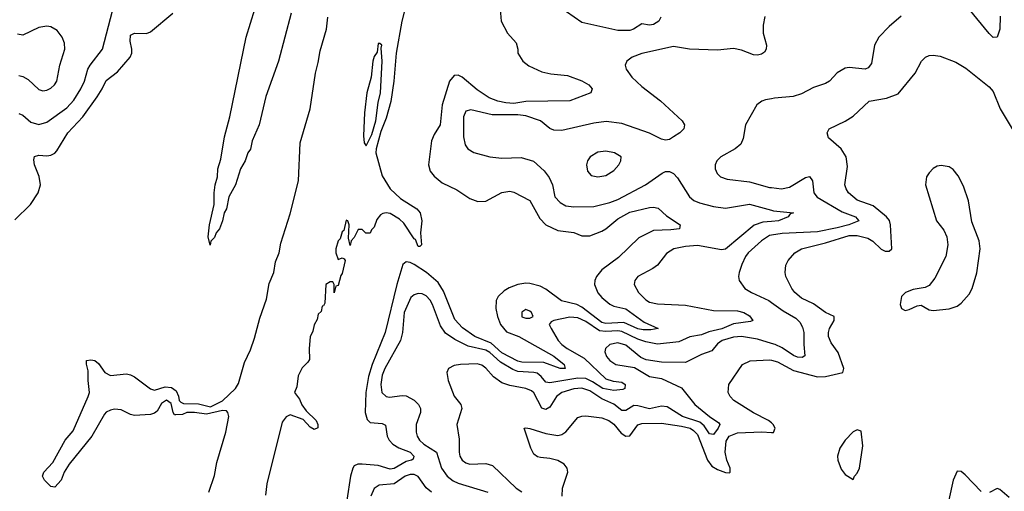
# Model space of a CAD drawing. Header units: inches. Extents: x 1694797 to 1849917, y 907313 to 1017959.
# Tile 806 of 834: x 1816234 to 1821166, y 1010614 to 1012977. Entities that reach past the tile are written whole.
import ezdxf

# ---------------------------------------------------------------- set-up
doc = ezdxf.new("R2010")
doc.units = ezdxf.units.IN
doc.header["$MEASUREMENT"] = 0
doc.layers.add('B8011', color=7, linetype='Continuous')
doc.layers.add('B8021', color=7, linetype='Continuous')

msp = doc.modelspace()

# ---------------------------------------------------------------- linework, layer by layer
at = {"layer": 'B8011', "color": 5}
for points, elevation in [([(1816230, 1012506.7), (1816250, 1012498.8), (1816290, 1012463.7), (1816330, 1012451.4), (1816370, 1012463), (1816470, 1012536), (1816505.7, 1012574.3), (1816541.2, 1012630), (1816559.4, 1012670), (1816575.6, 1012730), (1816586.7, 1012750), (1816649.8, 1012830), (1816720.1, 1013099.9)], 540), ([(1817594.4, 1013010), (1817530.3, 1012769.7), (1817467.9, 1012592.1), (1817434, 1012450), (1817398.8, 1012370), (1817390, 1012328), (1817378, 1012310), (1817364.7, 1012270), (1817341, 1012230), (1817316, 1012150), (1817282.8, 1012090), (1817270.7, 1012030), (1817258, 1012010), (1817250.7, 1011970), (1817234.8, 1011930), (1817218, 1011910), (1817210, 1011886), (1817192, 1011868), (1817188.4, 1011848.4), (1817178, 1011890), (1817185.2, 1011950), (1817208.9, 1012051.1), (1817209.2, 1012110), (1817214, 1012150), (1817225.2, 1012190), (1817226.6, 1012230), (1817241.5, 1012278.5), (1817260.9, 1012390), (1817287.6, 1012490), (1817369.4, 1012890), (1817411.8, 1013030)], 480), ([(1818164.6, 1013035.4), (1818148.4, 1012970), (1818120.3, 1012810), (1818108.5, 1012670), (1818092.8, 1012567.2), (1818070, 1012484), (1818042.9, 1012417.1), (1818019.3, 1012330), (1818018.7, 1012310), (1818050, 1012195.5), (1818089.6, 1012129.6), (1818141.3, 1012081.3), (1818224.2, 1012030), (1818239.8, 1012010), (1818248.1, 1011970), (1818241.8, 1011910), (1818247.7, 1011850), (1818239.2, 1011840.8), (1818230, 1011841.1), (1818216.4, 1011876.4), (1818210, 1011879.8), (1818158, 1011958), (1818137.3, 1011977.3), (1818090, 1012005.8), (1818070, 1012008.8), (1818053.6, 1012006.4), (1818041, 1011999), (1818023.7, 1011976.3), (1818010, 1011938), (1817996, 1011924), (1817990, 1011908), (1817968.4, 1011908.4), (1817950, 1011926), (1817930, 1011926), (1817910, 1011886), (1817894, 1011870), (1817890, 1011846), (1817882, 1011882), (1817884, 1011950), (1817878, 1011970), (1817870, 1011973.2), (1817858.5, 1011921.5), (1817850, 1011914), (1817840, 1011880), (1817830, 1011869.6), (1817817.5, 1011830), (1817817.8, 1011810), (1817830, 1011776), (1817850, 1011784.7), (1817859.8, 1011779.8), (1817864.7, 1011770), (1817850, 1011706), (1817843.6, 1011696.4), (1817830, 1011646), (1817818, 1011642), (1817810, 1011608), (1817809.3, 1011650), (1817803.1, 1011663.1), (1817790, 1011664.5), (1817767.4, 1011650), (1817763.4, 1011556.6), (1817756.3, 1011543.7), (1817750, 1011541.2), (1817743.9, 1011516.1), (1817730, 1011502.7), (1817724.7, 1011475.3), (1817710, 1011449.3), (1817703.6, 1011416.4), (1817690, 1011389.2), (1817684.5, 1011330), (1817685.3, 1011274.7), (1817678.6, 1011261.4), (1817650, 1011233.7), (1817630, 1011193.3), (1817622.8, 1011137.2), (1817610.6, 1011110), (1817636.1, 1011076.1), (1817648.2, 1011048.2), (1817670, 1011018), (1817719.3, 1010970), (1817728, 1010950), (1817727.1, 1010932.9), (1817710, 1010924.5), (1817690, 1010936.2), (1817653.7, 1010973.7), (1817590, 1010997.7), (1817570, 1010987.8), (1817550, 1010960.5), (1817471.6, 1010651.5), (1817465.1, 1010594.9)], 480), ([(1818641.8, 1013030), (1818646.4, 1012970), (1818678.3, 1012910), (1818720.8, 1012860.8), (1818730.3, 1012830), (1818730.4, 1012810), (1818754.9, 1012770), (1818785.4, 1012745.4), (1818850, 1012716.3), (1818894.7, 1012705.3), (1818977.7, 1012697.7), (1819050, 1012671.5), (1819084.9, 1012650), (1819101.3, 1012630), (1819095.5, 1012610), (1818989.5, 1012570.5), (1818770, 1012566.8), (1818710, 1012557.8), (1818670, 1012560.2), (1818628.8, 1012568.8), (1818586, 1012586), (1818525.9, 1012625.9), (1818450, 1012689.3), (1818430, 1012698.8), (1818410, 1012697.3), (1818387.9, 1012670), (1818350, 1012551.3), (1818340.1, 1012450), (1818310, 1012402.2), (1818297.9, 1012370), (1818283, 1012250), (1818290, 1012217.6), (1818310, 1012192.6), (1818350, 1012159.6), (1818424.9, 1012124.9), (1818490, 1012081.5), (1818530, 1012066.9), (1818570, 1012067.9), (1818650, 1012112), (1818690, 1012117.3), (1818710, 1012112.8), (1818790, 1012071.3), (1818840.4, 1011980.4), (1818870.2, 1011950), (1818930, 1011920.5), (1819010, 1011911), (1819050, 1011894.6), (1819090, 1011895), (1819150, 1011918.1), (1819170, 1011929.5), (1819230, 1011980.3), (1819290, 1012012.8), (1819390, 1012036.6), (1819410, 1012038), (1819432.2, 1012032.2), (1819473.9, 1011993.9), (1819543.1, 1011950), (1819539.1, 1011930), (1819496.4, 1011923.6), (1819410, 1011921.9), (1819335.1, 1011884.9), (1819234.5, 1011785.5), (1819150, 1011724.5), (1819123.9, 1011690), (1819115.5, 1011670), (1819113.8, 1011650), (1819130, 1011609.4), (1819150, 1011585.1), (1819190, 1011551.9), (1819210, 1011542), (1819270, 1011528.7), (1819362.3, 1011462.3), (1819433.4, 1011430), (1819396.5, 1011423.5), (1819356.7, 1011423.3), (1819330, 1011428.4), (1819260.2, 1011460.2), (1819170, 1011455), (1819150, 1011460.7), (1819050, 1011537.2), (1819025.5, 1011550), (1818948.6, 1011568.6), (1818870, 1011627.1), (1818841.7, 1011641.7), (1818790, 1011656.1), (1818770, 1011657.4), (1818730, 1011650.7), (1818685.9, 1011634.1), (1818661.1, 1011618.9), (1818630.9, 1011590), (1818620.4, 1011570), (1818619.4, 1011530), (1818627.8, 1011490), (1818643.1, 1011450), (1818673.7, 1011413.7), (1818735, 1011390), (1818910, 1011291.3), (1818961.5, 1011250), (1818966, 1011230), (1818942, 1011230), (1818860.3, 1011260.3), (1818750, 1011261.6), (1818730, 1011266.2), (1818650, 1011308.2), (1818596.7, 1011356.7), (1818513.5, 1011390), (1818452.7, 1011432.7), (1818414.8, 1011474.8), (1818357.6, 1011617.6), (1818330, 1011659.9), (1818272.3, 1011710), (1818210, 1011751.2), (1818190, 1011760.9), (1818170, 1011764.2), (1818154, 1011750), (1818124.2, 1011650), (1818065.6, 1011410), (1817999.7, 1011250), (1817981.2, 1011190), (1817968.7, 1011108.7), (1817965.7, 1011010), (1817974.2, 1010974.2), (1817990, 1010959.8), (1818050, 1010953.7), (1818066.3, 1010946.3), (1818075.5, 1010890), (1818085.1, 1010870), (1818103.8, 1010850), (1818133.1, 1010833.1), (1818190, 1010810.1), (1818208.4, 1010790), (1818204.7, 1010775.3), (1818196.3, 1010770), (1818170, 1010763.9), (1818110, 1010728.2), (1818090, 1010725.9), (1818030, 1010743.1), (1817949.7, 1010750.3), (1817928.8, 1010751.2), (1817910, 1010742.4), (1817902.4, 1010730), (1817891.8, 1010690), (1817873.7, 1010570)], 520), ([(1819446, 1012990), (1819435.5, 1012970), (1819410, 1012953.5), (1819390, 1012949.9), (1819350, 1012955.8), (1819309.5, 1012930.5), (1819290, 1012923.7), (1819230, 1012922.5), (1819050, 1012962.5), (1818895.9, 1013070)], 520), ([(1816210, 1011974.9), (1816289.1, 1012050.9), (1816326.4, 1012110), (1816338, 1012150), (1816331.8, 1012191.8), (1816307.9, 1012250), (1816304.8, 1012275.2), (1816308.1, 1012291.9), (1816330, 1012298.6), (1816370, 1012295), (1816390, 1012298.2), (1816410, 1012308.4), (1816420.5, 1012319.5), (1816476, 1012410), (1816550, 1012490.1), (1816623, 1012590), (1816647.7, 1012630), (1816666.9, 1012673.1), (1816724.6, 1012715.4), (1816787.9, 1012790), (1816795.5, 1012810), (1816796.2, 1012830), (1816787, 1012870), (1816790, 1012900.3), (1816810, 1012908.9), (1816870, 1012907.3), (1816890, 1012916.3), (1817002.1, 1013010)], 520), ([(1817182.6, 1010610), (1817210, 1010694.4), (1817221.8, 1010758.2), (1817266.5, 1010910), (1817282.4, 1010990), (1817277.8, 1011010), (1817270, 1011017), (1817250, 1011018.6), (1817170, 1011000.2), (1817110, 1011009.2), (1817071, 1011009), (1817050, 1010999.3), (1817016.9, 1010996.9), (1817010, 1010998.4), (1817003.1, 1011010), (1816994, 1011054), (1816970, 1011070.8), (1816945.5, 1011054.5), (1816923.5, 1011016.5), (1816910, 1011006), (1816890, 1010999.2), (1816810, 1010993.7), (1816790, 1010998.9), (1816742.5, 1011022.5), (1816710, 1011025.7), (1816690, 1011021.8), (1816668.4, 1011011.6), (1816659.1, 1011000.9), (1816596.4, 1010890), (1816483, 1010750), (1816458, 1010710), (1816442.8, 1010670), (1816410, 1010635.3), (1816390, 1010639), (1816359, 1010670), (1816349.3, 1010690), (1816356, 1010710), (1816401.1, 1010758.9), (1816461.6, 1010870), (1816501.7, 1010918.3), (1816577.2, 1011090), (1816583.5, 1011110), (1816576.8, 1011170), (1816577.4, 1011217.4), (1816569.3, 1011250.7), (1816569.4, 1011270.6), (1816590, 1011273.4), (1816611, 1011270), (1816630, 1011254.8), (1816661.6, 1011210), (1816690, 1011194.6), (1816770, 1011202.4), (1816790, 1011198.4), (1816810, 1011188), (1816890, 1011127.3), (1816910, 1011120.7), (1816962.4, 1011137.6), (1816994.7, 1011134.7), (1817017.6, 1011117.6), (1817030, 1011090.7), (1817033.6, 1011070), (1817040.9, 1011060.9), (1817054.6, 1011054.6), (1817130, 1011053), (1817190, 1011038.2), (1817250, 1011068.4), (1817315.8, 1011130), (1817330, 1011153.8), (1817361, 1011259), (1817390, 1011323.5), (1817410, 1011382.3), (1817437.3, 1011482.7), (1817470, 1011576.4), (1817483.8, 1011656.2), (1817507.1, 1011710), (1817516.3, 1011763.7), (1817534.2, 1011810), (1817542.9, 1011857.1), (1817590, 1012004.6), (1817630.3, 1012170), (1817639.4, 1012360.6), (1817690, 1012530.6), (1817715.6, 1012710), (1817730, 1012762), (1817739.2, 1012820.8), (1817771.4, 1012930), (1817778.2, 1012990)], 480), ([(1819967.1, 1012992.9), (1819958.4, 1012950), (1819958, 1012910), (1819975.3, 1012850), (1819974, 1012830), (1819965.5, 1012814.5), (1819950, 1012804.2), (1819930, 1012799.7), (1819910, 1012801.5), (1819850, 1012824.8), (1819810, 1012833.1), (1819730, 1012824.8), (1819590, 1012829.9), (1819510, 1012842.1), (1819350, 1012807.5), (1819301.6, 1012790), (1819275.8, 1012770), (1819267.6, 1012750), (1819271.7, 1012730), (1819300.2, 1012690), (1819350, 1012642), (1819444.9, 1012570), (1819552.4, 1012470), (1819563.8, 1012450), (1819560.5, 1012430), (1819540.5, 1012410), (1819510, 1012389.6), (1819490, 1012377.6), (1819470, 1012373.3), (1819450, 1012378.9), (1819389.3, 1012409.3), (1819250, 1012457.2), (1819172.3, 1012467.7), (1819110, 1012459.2), (1818950, 1012422.5), (1818910, 1012423.1), (1818890, 1012432.4), (1818844, 1012470), (1818770, 1012496.2), (1818730, 1012500.8), (1818601, 1012501), (1818494.3, 1012525.7), (1818470, 1012518.7), (1818457.6, 1012490), (1818458, 1012390), (1818466, 1012350), (1818478.4, 1012330), (1818510, 1012312.6), (1818590, 1012290.2), (1818650, 1012283.5), (1818746.6, 1012286.6), (1818807.7, 1012267.7), (1818860.8, 1012220.8), (1818887.3, 1012187.3), (1818903.5, 1012150), (1818914.4, 1012090), (1818941, 1012061), (1818970, 1012044.3), (1819010, 1012039.8), (1819110, 1012041.9), (1819190, 1012060.8), (1819230, 1012076.4), (1819369.7, 1012150), (1819452.3, 1012207.7), (1819470, 1012216.5), (1819490, 1012217.3), (1819510, 1012206.9), (1819530, 1012185.3), (1819589.6, 1012089.6), (1819611.9, 1012071.9), (1819639.8, 1012059.8), (1819710, 1012040.7), (1819770, 1012032.6), (1819890, 1012053.4), (1820000, 1012023.2)], 540), ([(1816230, 1012698.2), (1816250, 1012693.2), (1816277, 1012677), (1816330, 1012627.4), (1816350, 1012621.1), (1816370, 1012624.2), (1816390, 1012633.7), (1816408.9, 1012651.1), (1816419.7, 1012670), (1816436.1, 1012750), (1816460.4, 1012830), (1816458.8, 1012858.8), (1816448, 1012890), (1816422.4, 1012922.4), (1816390, 1012941), (1816370, 1012945.3), (1816330, 1012938.4), (1816250, 1012898.8), (1816223.9, 1012903.9)], 560), ([(1820000, 1012581.4), (1819970, 1012576), (1819951.4, 1012568.6), (1819926, 1012550), (1819869.4, 1012450.6), (1819858.3, 1012381.7), (1819846.2, 1012353.8), (1819818.9, 1012330), (1819747, 1012290), (1819725.7, 1012270), (1819718, 1012250), (1819718, 1012230), (1819727.3, 1012207.3), (1819744.4, 1012190), (1819778.1, 1012178.1), (1819890, 1012165.1), (1819990, 1012137), (1820000, 1012135.8)], 560), ([(1820000, 1011966.7), (1819957.4, 1011962.6), (1819912.9, 1011947.1), (1819770, 1011826.8), (1819750, 1011824.2), (1819630, 1011846.5), (1819570, 1011841.3), (1819511.6, 1011828.4), (1819474.4, 1011805.6), (1819430, 1011747.4), (1819406.7, 1011730), (1819330.3, 1011690), (1819314.9, 1011670), (1819313.1, 1011650), (1819334.7, 1011610), (1819370, 1011573.2), (1819390, 1011561.9), (1819430, 1011553.3), (1819570, 1011546.7), (1819710, 1011519.6), (1819830, 1011518.2), (1819860.9, 1011510), (1819890, 1011492.8), (1819906.4, 1011470), (1819895.5, 1011464.5), (1819810, 1011453.9), (1819751.4, 1011428.6), (1819686.5, 1011413.5), (1819650, 1011397.6), (1819591.3, 1011388.7), (1819536, 1011364), (1819430, 1011352), (1819370, 1011363.2), (1819330, 1011377.4), (1819250, 1011415.9), (1819230, 1011418.6), (1819170, 1011414.3), (1819138.7, 1011418.7), (1819070, 1011464.8), (1819030, 1011483.7), (1818990, 1011486.4), (1818910.8, 1011470), (1818896.7, 1011463.3), (1818887, 1011450), (1818896.1, 1011430), (1818932.4, 1011370), (1818950.2, 1011350), (1818976.3, 1011330), (1819061.8, 1011281.8), (1819170, 1011177.5), (1819206.4, 1011166.4), (1819250, 1011161.2), (1819268, 1011150), (1819266.3, 1011130), (1819255.7, 1011124.3), (1819210, 1011120.1), (1819155.6, 1011130), (1819103.4, 1011163.4), (1819070, 1011179.1), (1819030, 1011181.7), (1818890, 1011158.4), (1818870, 1011161.7), (1818847.3, 1011190), (1818825.8, 1011205.8), (1818810, 1011210.5), (1818730, 1011215.5), (1818704.5, 1011224.5), (1818642.1, 1011262.1), (1818590, 1011309.9), (1818570, 1011321.1), (1818481.2, 1011341.2), (1818414.9, 1011374.9), (1818367.1, 1011407.1), (1818342.8, 1011442.8), (1818302.8, 1011550), (1818290, 1011572.7), (1818270, 1011593.8), (1818250, 1011603.2), (1818230, 1011605.3), (1818210, 1011598.8), (1818193.9, 1011586.1), (1818160.6, 1011510), (1818151.7, 1011410), (1818141.4, 1011370), (1818063.7, 1011230), (1818050, 1011196.9), (1818043.1, 1011150), (1818049.1, 1011110), (1818070, 1011090.2), (1818086.9, 1011086.9), (1818150, 1011094.6), (1818170, 1011092.8), (1818210, 1011071.6), (1818232.7, 1011050), (1818242.2, 1011030), (1818242, 1011010), (1818219.8, 1010950), (1818219.8, 1010910), (1818225.5, 1010890), (1818237.7, 1010870), (1818259, 1010850), (1818322.1, 1010810), (1818347.5, 1010730), (1818376, 1010690), (1818406.4, 1010666.4), (1818430, 1010655.3), (1818579.3, 1010610)], 540), ([(1820000, 1011897.1), (1819990, 1011895.2), (1819950.8, 1011870), (1819883.9, 1011810), (1819869.4, 1011790), (1819852, 1011750), (1819837.8, 1011710), (1819835.6, 1011690), (1819838.9, 1011670), (1819866.3, 1011630), (1819899.5, 1011610), (1819986.7, 1011570), (1820000, 1011560.6)], 560), ([(1820000, 1011355.5), (1819930, 1011376.1), (1819850, 1011389.9), (1819810, 1011385.9), (1819752.4, 1011370), (1819730, 1011354.1), (1819701, 1011319), (1819650, 1011299.8), (1819570, 1011260.2), (1819450, 1011261), (1819372.9, 1011273), (1819345, 1011284.9), (1819270, 1011347.3), (1819230, 1011358.8), (1819190, 1011349.8), (1819168.1, 1011330), (1819166, 1011314), (1819174, 1011290), (1819191.3, 1011270), (1819220.3, 1011250), (1819314.8, 1011234.8), (1819390, 1011190.2), (1819450, 1011179.8), (1819550, 1011133), (1819616.8, 1011050), (1819688.9, 1010988.9), (1819737.1, 1010957.1), (1819741, 1010950), (1819732.4, 1010930), (1819710, 1010898.3), (1819690, 1010902.9), (1819663.3, 1010943.3), (1819641.1, 1010961.1), (1819554.6, 1010990), (1819477.6, 1011037.6), (1819450, 1011040.9), (1819390, 1011028.1), (1819330, 1011043.3), (1819310, 1011043.8), (1819270, 1011018.5), (1819250, 1011019.6), (1819210.4, 1011050.4), (1819150, 1011078.3), (1819090, 1011117.2), (1819050, 1011131.9), (1819010, 1011128.3), (1818949.5, 1011110), (1818923.6, 1011090), (1818890, 1011035.5), (1818870, 1011024.3), (1818850, 1011031.6), (1818810, 1011107.3), (1818798.1, 1011118.1), (1818770.3, 1011130.3), (1818690, 1011143.9), (1818650, 1011157.9), (1818607.3, 1011187.3), (1818570, 1011230.6), (1818550, 1011246.4), (1818526.7, 1011253.3), (1818442, 1011250), (1818410, 1011244.7), (1818382, 1011230), (1818374.4, 1011210), (1818380.9, 1011170), (1818411.1, 1011091.1), (1818444.2, 1011050), (1818448.8, 1011030), (1818423.8, 1010950), (1818435.8, 1010875.8), (1818436.3, 1010810), (1818439.7, 1010790), (1818450, 1010770.3), (1818470, 1010756.5), (1818490, 1010751), (1818570, 1010754.1), (1818603.3, 1010743.4), (1818722, 1010630), (1818750, 1010612.5)], 560), ([(1820000, 1010957.4), (1819984.7, 1010970), (1819910, 1011007.2), (1819812, 1011070), (1819793.1, 1011090), (1819782.6, 1011110), (1819786.4, 1011150), (1819855.8, 1011250), (1819892.6, 1011267.4), (1819990, 1011273.9), (1820000, 1011271.4)], 580), ([(1818951, 1010590), (1818952.8, 1010630), (1818979.3, 1010710), (1818976.9, 1010730), (1818961.1, 1010750), (1818930, 1010768.2), (1818890, 1010778.5), (1818843.6, 1010783.6), (1818827.9, 1010787.9), (1818810, 1010800.5), (1818795.3, 1010830), (1818762, 1010930), (1818770, 1010933.2), (1818790, 1010929.2), (1818870, 1010903.5), (1818930, 1010893.3), (1818950, 1010898.4), (1818970, 1010912), (1819030, 1010983.7), (1819050, 1010991.6), (1819070, 1010993.3), (1819150, 1010983.4), (1819186, 1010970), (1819210, 1010951.1), (1819246.6, 1010906.6), (1819270, 1010890.4), (1819290, 1010891.9), (1819330, 1010947), (1819350, 1010954), (1819450, 1010955.5), (1819550, 1010940.9), (1819592.4, 1010930), (1819610, 1010919.9), (1819630, 1010898.6), (1819680.4, 1010770), (1819701.3, 1010741.2), (1819730, 1010723.1), (1819770, 1010708.2), (1819790, 1010707.4), (1819793.4, 1010710), (1819792.5, 1010730), (1819777, 1010770), (1819769, 1010810), (1819773.9, 1010866.1), (1819788.2, 1010890), (1819830, 1010906.8), (1819951.8, 1010911.8), (1820000, 1010909.1)], 580), ([(1818297.3, 1010610), (1818270, 1010631.5), (1818230, 1010689.3), (1818210, 1010698.6), (1818190, 1010699.2), (1818165.7, 1010690), (1818110, 1010651.9), (1818034.4, 1010645.6), (1818010, 1010628.4), (1817992.9, 1010590)], 540)]:
    msp.add_lwpolyline(points, dxfattribs=dict(at, elevation=elevation))
for points, elevation in [([(1818038, 1012858), (1818030, 1012858), (1818024.7, 1012815.3), (1818010, 1012792.8), (1818002.7, 1012770), (1817994.7, 1012690), (1817974.1, 1012610), (1817962.2, 1012510), (1817956.1, 1012396.1), (1817959.8, 1012359.8), (1817970, 1012346), (1817998, 1012402), (1818018.7, 1012470), (1818030, 1012562), (1818041.3, 1012610), (1818049.7, 1012769.7), (1818045.6, 1012834.4), (1818048.9, 1012848.9)], 480), ([(1819170, 1012317.8), (1819130, 1012312.8), (1819092, 1012290), (1819079, 1012270), (1819072.9, 1012250), (1819077.8, 1012217.8), (1819096.7, 1012196.7), (1819130, 1012189.3), (1819170, 1012196.1), (1819210, 1012221.1), (1819235.8, 1012250), (1819245.6, 1012270), (1819246.6, 1012290), (1819214, 1012310)], 560), ([(1818770, 1011525.1), (1818750, 1011512), (1818750, 1011488.7), (1818770, 1011481.1), (1818790, 1011482), (1818806, 1011490), (1818798.4, 1011510), (1818790, 1011516.9)], 540)]:
    msp.add_lwpolyline(points, close=True, dxfattribs=dict(at, elevation=elevation))
at = {"layer": 'B8021', "color": 5}
for points, elevation in [([(1821145.3, 1012994.7), (1821143.2, 1012930), (1821130, 1012889.6), (1821110, 1012888.3), (1821090, 1012907.6), (1820990, 1013029.7)], 560), ([(1820650, 1012994.7), (1820590, 1012943.1), (1820538.3, 1012890), (1820515.8, 1012850), (1820502, 1012758), (1820484.8, 1012735.2), (1820470, 1012728.5), (1820390, 1012737.2), (1820370, 1012734.3), (1820330, 1012711.6), (1820290.4, 1012670), (1820270, 1012657.4), (1820210, 1012636.9), (1820150, 1012606.2), (1820108.3, 1012591.7), (1820015.8, 1012584.2), (1820000, 1012581.4)], 560), ([(1820000, 1011271.4), (1820030, 1011263.7), (1820110, 1011220.1), (1820230, 1011187.3), (1820271.1, 1011189), (1820357.6, 1011210), (1820362.9, 1011230), (1820334.6, 1011310), (1820298.6, 1011358.6), (1820285.8, 1011390), (1820285.2, 1011410), (1820291.2, 1011430), (1820314.6, 1011470), (1820313.6, 1011490), (1820270, 1011510.1), (1820210, 1011554.4), (1820150, 1011582.8), (1820117.1, 1011610), (1820102, 1011630), (1820072.8, 1011690), (1820069.3, 1011710), (1820072.7, 1011747.3), (1820084, 1011770), (1820116.5, 1011810), (1820150.1, 1011829.9), (1820270, 1011859.5), (1820390, 1011896.1), (1820430, 1011896.2), (1820483, 1011883), (1820507.7, 1011867.7), (1820550, 1011828), (1820570, 1011818.3), (1820590, 1011817.7), (1820603.5, 1011830), (1820596.6, 1011950), (1820591.6, 1011971.6), (1820575.8, 1011990), (1820510, 1012045.2), (1820430, 1012073.4), (1820385.9, 1012110), (1820373.7, 1012130), (1820368.1, 1012150), (1820381.6, 1012241.6), (1820374.2, 1012290), (1820348.7, 1012330), (1820286.1, 1012386.1), (1820278.4, 1012410), (1820289.1, 1012430.9), (1820370, 1012468.6), (1820410, 1012493.8), (1820490, 1012569.1), (1820576, 1012584), (1820634, 1012606), (1820720.7, 1012710), (1820751.1, 1012768.9), (1820771.1, 1012788.9), (1820790, 1012797.7), (1820810, 1012799.8), (1820845.8, 1012794.2), (1820924.4, 1012764.4), (1820973.6, 1012733.6), (1821090, 1012640.5), (1821110, 1012616.9), (1821146.2, 1012530), (1821205.3, 1012430)], 580), ([(1820000, 1012135.8), (1820050, 1012130.1), (1820090, 1012137.4), (1820170, 1012186.2), (1820190, 1012192.2), (1820206.2, 1012170), (1820211.8, 1012110), (1820228.2, 1012088.2), (1820354.3, 1012014.3), (1820420.3, 1011990), (1820437.4, 1011970), (1820388, 1011950), (1820330, 1011933.7), (1820230, 1011914.2), (1820053.3, 1011906.7), (1820000, 1011897.1)], 560), ([(1820000, 1012023.2), (1820010, 1012020.4), (1820110.5, 1012010), (1820094.6, 1012005.4), (1820083, 1011990), (1820034.6, 1011970), (1820000, 1011966.7)], 540), ([(1820000, 1011560.6), (1820058.8, 1011518.8), (1820122, 1011482), (1820142.5, 1011462.5), (1820156.4, 1011436.4), (1820162.5, 1011410), (1820161.7, 1011350), (1820166.9, 1011293.1), (1820154.4, 1011285.6), (1820130, 1011286.3), (1820110, 1011294.8), (1820053.6, 1011333.6), (1820018.9, 1011350), (1820000, 1011355.5)], 560), ([(1820000, 1010909.1), (1820010, 1010908.6), (1820019, 1010930), (1820008.9, 1010950), (1820000, 1010957.4)], 580), ([(1821050, 1010614), (1820970, 1010697), (1820950, 1010713), (1820930, 1010714.8), (1820909.8, 1010670.2), (1820888.3, 1010571.7)], 580), ([(1821190, 1010583.6), (1821144.4, 1010624.4), (1821130, 1010628.5), (1821091.6, 1010608.4)], 580)]:
    msp.add_lwpolyline(points, dxfattribs=dict(at, elevation=elevation))
at = {"layer": 'B8021', "color": 5, "elevation": 620}
for points in [[(1820850, 1012246.9), (1820830, 1012242.6), (1820810, 1012231.1), (1820790.3, 1012210), (1820776.9, 1012190), (1820771.5, 1012150), (1820826.2, 1011970), (1820863.4, 1011923.4), (1820879, 1011890), (1820882.8, 1011850), (1820873.8, 1011790), (1820817.7, 1011682.3), (1820790, 1011646), (1820770, 1011635.1), (1820710, 1011625.2), (1820671.3, 1011610), (1820651, 1011590), (1820644.9, 1011550), (1820651.3, 1011530), (1820670, 1011520.7), (1820690, 1011524.9), (1820730, 1011544), (1820750, 1011546.8), (1820790, 1011524), (1820810, 1011520.7), (1820890, 1011528), (1820930, 1011541.6), (1820950, 1011557.1), (1820990, 1011602.4), (1821005.1, 1011630), (1821028.6, 1011708.6), (1821045.5, 1011830), (1821039.8, 1011870), (1821004.1, 1011964.1), (1820986.6, 1012070), (1820962.4, 1012142.4), (1820934.8, 1012194.8), (1820910, 1012226.3), (1820890, 1012240.5)], [(1820430, 1010922.7), (1820410, 1010912.3), (1820368.7, 1010870), (1820343.1, 1010830), (1820331.7, 1010790), (1820333.1, 1010770), (1820350, 1010724.9), (1820370, 1010699.1), (1820410, 1010674), (1820415.3, 1010690), (1820430, 1010704.7), (1820440.9, 1010730), (1820457.6, 1010842.4), (1820450, 1010915.3)]]:
    msp.add_lwpolyline(points, close=True, dxfattribs=at)

doc.saveas('drawing.dxf')
